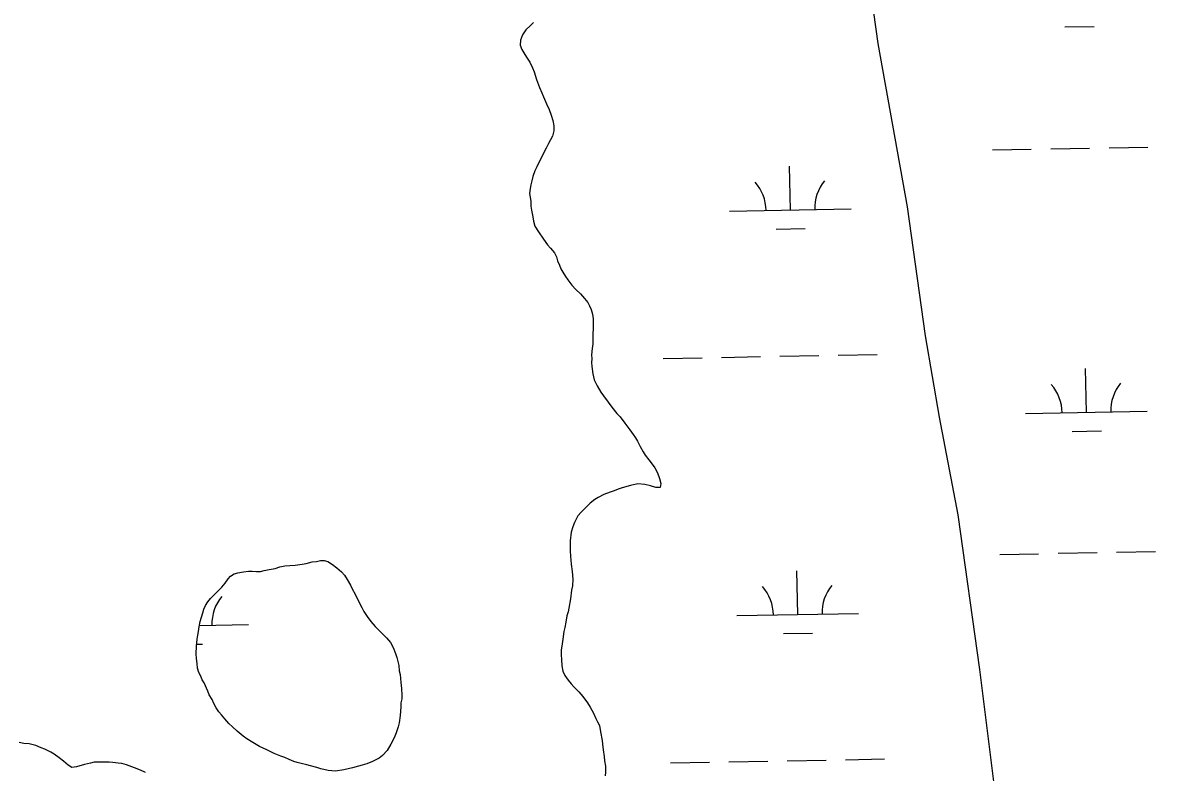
# Model space of a CAD drawing. Extents: x 3925854 to 3964121, y 224593 to 250589.
# Drawn here: x 3936067 to 3936999, y 232881 to 233497 of the extents above; entities that cross this region are included whole.
import ezdxf

# ---------------------------------------------------------------- set-up
doc = ezdxf.new("R2010")
doc.units = 0
doc.layers.add('V-TOPO-SHOR', color=7, linetype='Continuous')
doc.layers.add('V-WETL-SWMP', color=7, linetype='Continuous')

msp = doc.modelspace()

# ---------------------------------------------------------------- linework, layer by layer
at = {"layer": 'V-TOPO-SHOR'}
msp.add_lwpolyline([(3936904.456, 232439.239), (3936894.13, 232540.034), (3936881.928, 232694.58), (3936873.404, 232813.978), (3936854.597, 232965.135), (3936836.7, 233092.406), (3936821.276, 233172.569), (3936809.969, 233239.499), (3936794.943, 233345.555), (3936770.998, 233480.066), (3936756.676, 233582.146), (3936747.444, 233641.133), (3936743.149, 233671.623), (3936735.494, 233706.065), (3936722.786, 233730.159)], dxfattribs=at)
at = {"layer": 'V-WETL-SWMP'}
for p, q in [((3936484.864, 233494.892), (3936481.155, 233491.107)), ((3936487.496, 233497.106), (3936484.864, 233494.892)), ((3936924.485, 233493.554), (3936948.481, 233493.991)), ((3936478.386, 233487.018), (3936476.868, 233482.786)), ((3936481.155, 233491.107), (3936478.386, 233487.018)), ((3936476.868, 233482.786), (3936476.599, 233478.567)), ((3936476.599, 233478.567), (3936477.728, 233474.987)), ((3936477.728, 233474.987), (3936480.27, 233470.797)), ((3936480.27, 233470.797), (3936482.33, 233467.851)), ((3936482.33, 233467.851), (3936484.549, 233464.594)), ((3936484.549, 233464.594), (3936486.627, 233459.931)), ((3936486.627, 233459.931), (3936488.066, 233456.666)), ((3936488.066, 233456.666), (3936490.005, 233450.284)), ((3936490.005, 233450.284), (3936492.257, 233443.904)), ((3936492.257, 233443.904), (3936494.333, 233439.397)), ((3936494.333, 233439.397), (3936495.773, 233435.976)), ((3936495.773, 233435.976), (3936498.173, 233430.379)), ((3936498.173, 233430.379), (3936500.253, 233425.559)), ((3936500.253, 233425.559), (3936502.016, 233421.049)), ((3936502.016, 233421.049), (3936503.31, 233416.689)), ((3936503.31, 233416.689), (3936504.137, 233412.169)), ((3936504.137, 233412.169), (3936504.179, 233408.11)), ((3936501.443, 233400.742), (3936499.758, 233397.602)), ((3936503.131, 233403.726), (3936501.443, 233400.742)), ((3936504.179, 233408.11), (3936503.131, 233403.726)), ((3936497.765, 233393.99), (3936495.62, 233389.908)), ((3936499.758, 233397.602), (3936497.765, 233393.99)), ((3936864.905, 233392.453), (3936896.9, 233393.035)), ((3936912.897, 233393.326), (3936944.892, 233393.908)), ((3936960.889, 233394.199), (3936992.884, 233394.78)), ((3936491.795, 233382.217), (3936490.116, 233378.452)), ((3936493.328, 233385.043), (3936491.795, 233382.217)), ((3936495.62, 233389.908), (3936493.328, 233385.043)), ((3936488.588, 233375.157), (3936486.917, 233370.611)), ((3936490.116, 233378.452), (3936488.588, 233375.157)), ((3936698.713, 233342.994), (3936698.058, 233378.988)), ((3936485.112, 233363.878), (3936484.675, 233360.75)), ((3936486.015, 233367.166), (3936485.112, 233363.878)), ((3936486.917, 233370.611), (3936486.015, 233367.166)), ((3936484.675, 233360.75), (3936484.248, 233356.685)), ((3936484.248, 233356.685), (3936484.593, 233353.566)), ((3936484.593, 233353.566), (3936485.252, 233350.137)), ((3936485.252, 233350.137), (3936485.136, 233346.232)), ((3936485.136, 233346.232), (3936485.794, 233342.959)), ((3936485.794, 233342.959), (3936486.945, 233337.349)), ((3936486.945, 233337.349), (3936487.448, 233333.919)), ((3936648.721, 233342.085), (3936748.705, 233343.903)), ((3936487.448, 233333.919), (3936488.584, 233329.714)), ((3936488.584, 233329.714), (3936491.443, 233325.059)), ((3936686.995, 233327.347), (3936710.991, 233327.784)), ((3936491.443, 233325.059), (3936495.563, 233319.167)), ((3936495.563, 233319.167), (3936498.89, 233314.516)), ((3936498.89, 233314.516), (3936501.417, 233311.731)), ((3936501.417, 233311.731), (3936504.738, 233307.705)), ((3936504.738, 233307.705), (3936506.333, 233304.442)), ((3936506.333, 233304.442), (3936507.302, 233301.329)), ((3936507.302, 233301.329), (3936508.744, 233297.752)), ((3936508.744, 233297.752), (3936510.025, 233294.642)), ((3936510.025, 233294.642), (3936511.459, 233291.846)), ((3936511.459, 233291.846), (3936513.838, 233288.278)), ((3936513.838, 233288.278), (3936515.582, 233285.642)), ((3936515.582, 233285.642), (3936518.906, 233281.303)), ((3936518.906, 233281.303), (3936522.222, 233277.745)), ((3936522.222, 233277.745), (3936526.008, 233274.036)), ((3936526.008, 233274.036), (3936529.481, 233270.324)), ((3936529.481, 233270.324), (3936532.171, 233266.916)), ((3936532.171, 233266.916), (3936533.603, 233264.276)), ((3936533.603, 233264.276), (3936534.884, 233261.166)), ((3936534.884, 233261.166), (3936536.017, 233257.274)), ((3936536.017, 233257.274), (3936536.524, 233253.531)), ((3936536.524, 233253.531), (3936536.602, 233245.88)), ((3936536.602, 233245.88), (3936536.343, 233240.724)), ((3936536.11, 233232.914), (3936535.68, 233229.162)), ((3936536.225, 233236.975), (3936536.11, 233232.914)), ((3936536.343, 233240.724), (3936536.225, 233236.975)), ((3936535.68, 233229.162), (3936535.265, 233224.004)), ((3936535.265, 233224.004), (3936535.298, 233220.725)), ((3936690.053, 233222.745), (3936722.048, 233223.327)), ((3936738.046, 233223.618), (3936770.04, 233224.2)), ((3936535.298, 233220.725), (3936535.018, 233217.599)), ((3936535.018, 233217.599), (3936535.364, 233214.323)), ((3936535.364, 233214.323), (3936536.205, 233208.398)), ((3936594.069, 233221), (3936626.064, 233221.582)), ((3936642.061, 233221.873), (3936674.056, 233222.455)), ((3936536.205, 233208.398), (3936537.349, 233203.412)), ((3936942.25, 233176.581), (3936941.596, 233212.575)), ((3936537.349, 233203.412), (3936539.899, 233198.441)), ((3936539.899, 233198.441), (3936542.762, 233193.318)), ((3936542.762, 233193.318), (3936544.98, 233190.217)), ((3936544.98, 233190.217), (3936548.782, 233184.947)), ((3936548.782, 233184.947), (3936551.946, 233180.919)), ((3936551.946, 233180.919), (3936556.058, 233175.808)), ((3936892.259, 233175.672), (3936992.242, 233177.49)), ((3936556.058, 233175.808), (3936558.587, 233172.867)), ((3936558.587, 233172.867), (3936562.543, 233167.754)), ((3936562.543, 233167.754), (3936566.659, 233162.33)), ((3936566.659, 233162.33), (3936569.353, 233158.454)), ((3936569.353, 233158.454), (3936571.256, 233155.663)), ((3936930.533, 233160.934), (3936954.529, 233161.371)), ((3936571.256, 233155.663), (3936573.002, 233152.87)), ((3936573.002, 233152.87), (3936575.233, 233148.52)), ((3936575.233, 233148.52), (3936577.62, 233144.172)), ((3936577.62, 233144.172), (3936579.365, 233141.535)), ((3936579.365, 233141.535), (3936582.217, 233137.504)), ((3936582.217, 233137.504), (3936584.272, 233135.027)), ((3936584.272, 233135.027), (3936587.123, 233131.152)), ((3936587.123, 233131.152), (3936589.353, 233126.802)), ((3936589.353, 233126.802), (3936590.961, 233122.29)), ((3936590.961, 233122.29), (3936592.253, 233118.087)), ((3936553.742, 233112.227), (3936550.474, 233111.101)), ((3936557.164, 233113.512), (3936553.742, 233112.227)), ((3936560.276, 233114.637), (3936557.164, 233113.512)), ((3936567.283, 233116.582), (3936560.276, 233114.637)), ((3936573.206, 233117.736), (3936567.283, 233116.582)), ((3936578.988, 233117.327), (3936573.206, 233117.736)), ((3936583.685, 233116.125), (3936578.988, 233117.327)), ((3936588.069, 233114.921), (3936583.685, 233116.125)), ((3936591.505, 233114.956), (3936588.069, 233114.921)), ((3936592.253, 233118.087), (3936591.505, 233114.956)), ((3936537.889, 233104.882), (3936534.172, 233101.877)), ((3936540.526, 233106.627), (3936537.889, 233104.882)), ((3936545.186, 233109.017), (3936540.526, 233106.627)), ((3936550.474, 233111.101), (3936545.186, 233109.017)), ((3936526.595, 233094.616), (3936523.97, 233091.622)), ((3936528.758, 233096.824), (3936526.595, 233094.616)), ((3936534.172, 233101.877), (3936528.758, 233096.824)), ((3936521.061, 233085.971), (3936519.847, 233082.523)), ((3936523.97, 233091.622), (3936521.061, 233085.971)), ((3936518.332, 233077.978), (3936517.622, 233071.1)), ((3936519.847, 233082.523), (3936518.332, 233077.978)), ((3936517.622, 233071.1), (3936517.499, 233067.82)), ((3936517.499, 233067.82), (3936517.706, 233062.825)), ((3936517.706, 233062.825), (3936517.751, 233058.453)), ((3936517.751, 233058.453), (3936518.288, 233051.743)), ((3936870.953, 233059.833), (3936902.948, 233060.415)), ((3936918.945, 233060.706), (3936950.94, 233061.288)), ((3936966.937, 233061.579), (3936998.932, 233062.16)), ((3936518.288, 233051.743), (3936519.288, 233045.663)), ((3936704.761, 233010.374), (3936704.106, 233046.368)), ((3936519.288, 233045.663), (3936519.818, 233039.579)), ((3936519.818, 233039.579), (3936519.407, 233033.953)), ((3936518.82, 233030.355), (3936517.8, 233023.161)), ((3936519.407, 233033.953), (3936518.82, 233030.355)), ((3936517.8, 233023.161), (3936516.471, 233015.652)), ((3936514.976, 233009.234), (3936513.935, 233004.07)), ((3936515.877, 233012.679), (3936514.976, 233009.234)), ((3936516.471, 233015.652), (3936515.877, 233012.679)), ((3936654.769, 233009.465), (3936754.753, 233011.283)), ((3936212.601, 233001.425), (3936252.928, 233002.158)), ((3936513.198, 232999.847), (3936512.451, 232996.56)), ((3936513.935, 233004.07), (3936513.198, 232999.847)), ((3936512.451, 232996.56), (3936511.581, 232989.992)), ((3936693.043, 232994.727), (3936717.039, 232995.163)), ((3936210.402, 232985.951), (3936215.214, 232986.039)), ((3936510.263, 232981.39), (3936510.15, 232977.172)), ((3936510.701, 232984.361), (3936510.263, 232981.39)), ((3936511.581, 232989.992), (3936510.701, 232984.361)), ((3936510.15, 232977.172), (3936510.345, 232973.427)), ((3936510.345, 232973.427), (3936510.712, 232968.121)), ((3936510.712, 232968.121), (3936511.537, 232963.757)), ((3936511.537, 232963.757), (3936513.135, 232960.182)), ((3936513.135, 232960.182), (3936515.828, 232956.461)), ((3936515.828, 232956.461), (3936518.514, 232953.366)), ((3936518.514, 232953.366), (3936520.724, 232951.046)), ((3936520.724, 232951.046), (3936524.827, 232946.872)), ((3936524.827, 232946.872), (3936527.992, 232942.844)), ((3936527.992, 232942.844), (3936531.946, 232937.887)), ((3936531.946, 232937.887), (3936534.169, 232934.318)), ((3936534.169, 232934.318), (3936536.72, 232929.191)), ((3936536.72, 232929.191), (3936538.793, 232924.996)), ((3936538.793, 232924.996), (3936540.072, 232922.042)), ((3936540.072, 232922.042), (3936541.82, 232919.093)), ((3936541.82, 232919.093), (3936542.655, 232913.792)), ((3936542.655, 232913.792), (3936543.82, 232906.777)), ((3936543.82, 232906.777), (3936544.321, 232903.659)), ((3936068.185, 232904.408), (3936064.429, 232905.15)), ((3936072.718, 232903.986), (3936068.185, 232904.408)), ((3936078.197, 232902.637), (3936072.718, 232903.986)), ((3936082.588, 232900.808), (3936078.197, 232902.637)), ((3936085.566, 232899.745), (3936082.588, 232900.808)), ((3936090.276, 232897.295), (3936085.566, 232899.745)), ((3936093.262, 232895.451), (3936090.276, 232897.295)), ((3936544.321, 232903.659), (3936544.835, 232899.136)), ((3936544.835, 232899.136), (3936545.518, 232893.521)), ((3936097.352, 232892.526), (3936093.262, 232895.451)), ((3936100.814, 232889.907), (3936097.352, 232892.526)), ((3936104.597, 232886.51), (3936100.814, 232889.907)), ((3936123.006, 232888.26), (3936118.178, 232886.961)), ((3936126.122, 232888.917), (3936123.006, 232888.26)), ((3936138.301, 232889.041), (3936126.122, 232888.917)), ((3936141.273, 232888.603), (3936138.301, 232889.041)), ((3936145.806, 232888.181), (3936141.273, 232888.603)), ((3936148.777, 232887.743), (3936145.806, 232888.181)), ((3936152.692, 232886.69), (3936148.777, 232887.743)), ((3936545.518, 232893.521), (3936545.865, 232890.089)), ((3936545.865, 232890.089), (3936546.536, 232885.567)), ((3936600.117, 232888.38), (3936632.112, 232888.962)), ((3936648.109, 232889.253), (3936680.104, 232889.835)), ((3936696.102, 232890.125), (3936728.096, 232890.707)), ((3936744.094, 232890.998), (3936776.088, 232891.58)), ((3936107.583, 232884.667), (3936104.597, 232886.51)), ((3936111.483, 232885.019), (3936107.583, 232884.667)), ((3936118.178, 232886.961), (3936111.483, 232885.019)), ((3936159.274, 232884.415), (3936152.692, 232886.69)), ((3936164.293, 232882.28), (3936159.274, 232884.415)), ((3936168.214, 232880.603), (3936164.293, 232882.28)), ((3936546.585, 232880.727), (3936546.461, 232877.602)), ((3936546.536, 232885.567), (3936546.585, 232880.727))]:
    msp.add_line(p, q, dxfattribs=at)
for points in [[(3936219.52, 232947.33), (3936216.519, 232954.089), (3936214.949, 232956.696), (3936213.685, 232959.615), (3936212.109, 232962.84), (3936211.148, 232966.225), (3936210.646, 232970.078), (3936210.14, 232974.239), (3936209.948, 232977.941), (3936210.192, 232984.27), (3936210.905, 232989.988), (3936211.333, 232993.387), (3936211.764, 232996.478), (3936212.342, 233000.342), (3936213.378, 233004.673), (3936214.423, 233008.079), (3936215.467, 233011.639), (3936216.361, 233014.734), (3936217.564, 233017.833), (3936219.539, 233020.939), (3936221.826, 233023.586), (3936224.27, 233026.08), (3936227.633, 233029.201), (3936230.991, 233032.785), (3936233.734, 233036.208), (3936236.168, 233039.628), (3936238.304, 233041.964), (3936241.217, 233043.846), (3936244.294, 233044.803), (3936248.761, 233045.621), (3936252.924, 233045.972), (3936256.01, 233046.003), (3936259.562, 233045.731), (3936262.802, 233045.764), (3936265.88, 233046.567), (3936269.884, 233047.38), (3936274.812, 233048.356), (3936278.659, 233049.476), (3936282.815, 233050.444), (3936287.134, 233050.643), (3936291.297, 233050.994), (3936297.154, 233051.671), (3936300.388, 233052.322), (3936305.313, 233053.607), (3936309.012, 233054.107), (3936312.092, 233054.756), (3936315.178, 233054.788), (3936318.273, 233053.894), (3936322, 233051.617), (3936325.579, 233048.722), (3936329.626, 233045.368), (3936331.969, 233042.614), (3936334.164, 233039.242), (3936336.834, 233034.639), (3936338.409, 233031.569), (3936340.769, 233027.118), (3936343.606, 233021.283), (3936346.283, 233016.064), (3936347.858, 233012.993), (3936350.525, 233008.7), (3936353.654, 233004.565), (3936357.244, 233000.59), (3936359.738, 232998.146), (3936362.547, 232995.089), (3936366.445, 232991.116), (3936369.724, 232987.446), (3936372.082, 232983.149), (3936373.983, 232978.385), (3936375.098, 232975.001), (3936376.553, 232968.535), (3936377.062, 232964.065), (3936377.71, 232960.985), (3936378.24, 232954.509), (3936378.909, 232949.424), (3936379.117, 232944.179), (3936379.15, 232940.939), (3936378.412, 232937.691), (3936378.291, 232934.449), (3936377.746, 232927.344), (3936376.882, 232921.317), (3936376.145, 232917.915), (3936374.497, 232913.114), (3936372.686, 232909.083), (3936369.964, 232903.654), (3936366.93, 232898.531), (3936363.113, 232894.479), (3936360.36, 232892.136), (3936354.986, 232889.458), (3936350.376, 232887.559), (3936346.375, 232886.438), (3936343.451, 232885.636), (3936338.682, 232884.199), (3936331.29, 232882.734), (3936324.668, 232881.432), (3936318.644, 232881.988), (3936312.608, 232883.623), (3936309.204, 232884.514), (3936303.942, 232886.004), (3936301.003, 232886.745), (3936296.208, 232887.776), (3936293.113, 232888.671)], [(3936293.113, 232888.671), (3936290.172, 232889.566), (3936286.453, 232891.071), (3936282.885, 232892.887), (3936279.479, 232893.932), (3936274.055, 232896.191), (3936270.799, 232897.701), (3936268.007, 232899.062), (3936262.114, 232901.933), (3936256.524, 232905.271), (3936251.556, 232908.152), (3936248.601, 232910.437), (3936243.776, 232914.4), (3936239.883, 232917.909), (3936236.922, 232920.657), (3936233.487, 232924.634), (3936230.675, 232928), (3936228.645, 232930.294), (3936226.45, 232933.666), (3936224.406, 232937.349), (3936222.986, 232940.421), (3936220.785, 232944.411), (3936219.52, 232947.33)]]:
    msp.add_lwpolyline(points, dxfattribs=at)
for centre, start, end in [((3936643.47, 233342.464), 0.269879, 41.813537), ((3936753.938, 233344.473), 140.269876, 181.813534), ((3936887.008, 233176.051), 0.269879, 41.813537), ((3936997.476, 233178.06), 140.269876, 181.813534), ((3936649.518, 233009.844), 0.269879, 41.813537), ((3936759.986, 233011.853), 140.269876, 181.813534), ((3936258.161, 233002.728), 140.269876, 181.813534)]:
    msp.add_arc(centre, 35.246, start, end, dxfattribs=at)

doc.saveas('drawing.dxf')
